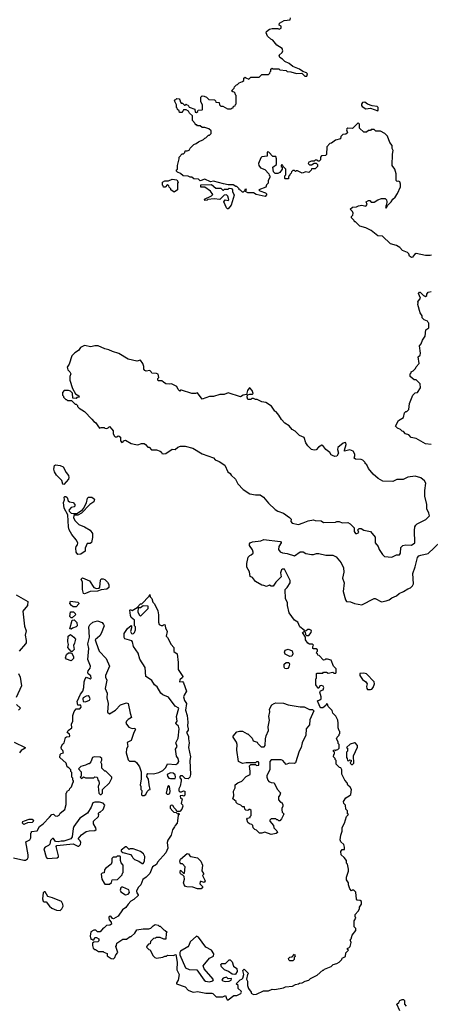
# Model space of a CAD drawing. Extents: x 1861455 to 2058065, y 200073 to 437907.
# Tile 406 of 574: x 2028302 to 2032696, y 290894 to 301435. Entities that reach past the tile are written whole.
import ezdxf

# ---------------------------------------------------------------- set-up
doc = ezdxf.new("R2010")
doc.units = 0

msp = doc.modelspace()

# ---------------------------------------------------------------- linework, layer by layer
at = {"layer": '0CON05XD'}
for points in [[(2031045, 299970), (2031012, 299972), (2030968, 300018), (2030955, 300020), (2030950, 300015), (2030950, 299975), (2030894, 299966), (2030882, 299955), (2030858, 299895), (2030862, 299875), (2030880, 299850), (2030925, 299832), (2030970, 299785), (2030972, 299772), (2030980, 299765), (2030980, 299745), (2030960, 299715), (2030960, 299685), (2030942, 299668), (2030938, 299642), (2030860, 299615), (2030873, 299603), (2030932, 299582), (2030945, 299570), (2030945, 299560), (2030928, 299542), (2030833, 299563), (2030805, 299580), (2030743, 299583), (2030720, 299595), (2030722, 299608), (2030730, 299615), (2030725, 299620), (2030712, 299618), (2030708, 299602), (2030695, 299590), (2030685, 299590), (2030665, 299610), (2030650, 299615), (2030650, 299625), (2030625, 299650), (2030615, 299650), (2030587, 299667), (2030535, 299668), (2030485, 299677), (2030376, 299706), (2030345, 299700), (2030285, 299726), (2030235, 299710), (2030217, 299727), (2030165, 299730), (2030145, 299750), (2030125, 299750), (2030105, 299760), (2030053, 299763), (2030025, 299790), (2029992, 299802), (2029980, 299815), (2029982, 299828), (2029990, 299835), (2029990, 299875), (2030010, 299945), (2030010, 299965), (2030042, 299998), (2030055, 300000), (2030070, 300015), (2030075, 300030), (2030095, 300030), (2030115, 300040), (2030125, 300060), (2030165, 300100), (2030192, 300108), (2030215, 300128), (2030268, 300152), (2030282, 300168), (2030295, 300170), (2030322, 300198), (2030335, 300200), (2030350, 300215), (2030350, 300245), (2030327, 300267), (2030285, 300280), (2030255, 300280), (2030235, 300300), (2030205, 300300), (2030198, 300308), (2030185, 300310), (2030180, 300325), (2030150, 300355), (2030150, 300405), (2030118, 300435), (2030110, 300455), (2030085, 300470), (2030055, 300470), (2030050, 300455), (2030037, 300443), (2030012, 300442), (2030008, 300458), (2029992, 300472), (2029988, 300488), (2029980, 300495), (2029980, 300525), (2029960, 300565), (2029962, 300578), (2029975, 300580), (2029985, 300590), (2030008, 300588), (2030017, 300577), (2030022, 300552), (2030032, 300542), (2030045, 300540), (2030065, 300520), (2030075, 300520), (2030085, 300530), (2030092, 300522), (2030105, 300520), (2030115, 300500), (2030178, 300478), (2030180, 300445), (2030195, 300440), (2030208, 300452), (2030212, 300468), (2030255, 300470), (2030260, 300475), (2030260, 300525), (2030240, 300555), (2030240, 300605), (2030255, 300620), (2030277, 300617), (2030300, 300605), (2030325, 300580), (2030388, 300578), (2030398, 300568), (2030402, 300552), (2030438, 300548), (2030440, 300525), (2030455, 300510), (2030475, 300510), (2030525, 300480), (2030565, 300480), (2030572, 300488), (2030588, 300492), (2030592, 300508), (2030608, 300512), (2030612, 300528), (2030620, 300535), (2030620, 300625), (2030612, 300632), (2030608, 300648), (2030598, 300658), (2030582, 300662), (2030570, 300675), (2030598, 300702), (2030602, 300718), (2030622, 300738), (2030635, 300740), (2030652, 300758), (2030688, 300772), (2030700, 300785), (2030702, 300808), (2030715, 300820), (2030722, 300812), (2030755, 300800), (2030775, 300820), (2030865, 300820), (2030895, 300850), (2030965, 300850), (2030978, 300862), (2030982, 300878), (2030990, 300885), (2030990, 300905), (2031003, 300917), (2031015, 300910), (2031075, 300910), (2031088, 300898), (2031155, 300890), (2031165, 300882), (2031205, 300878), (2031265, 300858), (2031322, 300862), (2031355, 300830), (2031375, 300832), (2031382, 300855), (2031372, 300865), (2031331, 300881), (2031296, 300906), (2031225, 300933), (2031186, 300966), (2031139, 300989), (2031115, 301012), (2031085, 301030), (2031080, 301055), (2031110, 301085), (2031117, 301103), (2031110, 301125), (2031054, 301164), (2031010, 301215), (2030990, 301225), (2030955, 301260), (2030940, 301295), (2030945, 301310), (2030975, 301332), (2031005, 301340), (2031065, 301340), (2031078, 301332), (2031100, 301345), (2031100, 301365), (2031080, 301375), (2031082, 301398), (2031133, 301427), (2031198, 301432), (2031200, 301455)], [(2032135, 300460), (2032140, 300465), (2032140, 300495), (2032127, 300507), (2032073, 300513), (2032025, 300530), (2031995, 300551), (2031972, 300548), (2031960, 300530), (2031959, 300515), (2031966, 300505), (2032005, 300480), (2032055, 300488), (2032135, 300460)], [(2032710, 298915), (2032695, 298910), (2032645, 298912), (2032545, 298932), (2032527, 298923), (2032506, 298894), (2032495, 298888), (2032474, 298904), (2032465, 298930), (2032453, 298943), (2032400, 298965), (2032370, 298995), (2032335, 299018), (2032270, 299035), (2032185, 299118), (2032135, 299122), (2032065, 299180), (2032005, 299208), (2031943, 299223), (2031895, 299270), (2031885, 299270), (2031880, 299285), (2031853, 299313), (2031853, 299327), (2031867, 299343), (2031870, 299365), (2031865, 299380), (2031840, 299405), (2031863, 299427), (2031905, 299430), (2031928, 299442), (2031965, 299448), (2032005, 299440), (2032020, 299455), (2032010, 299485), (2032035, 299498), (2032048, 299498), (2032065, 299480), (2032095, 299480), (2032135, 299508), (2032175, 299520), (2032215, 299520), (2032227, 299507), (2032230, 299485), (2032228, 299455), (2032218, 299435), (2032225, 299418), (2032242, 299448), (2032278, 299485), (2032295, 299512), (2032320, 299535), (2032345, 299573), (2032376, 299645), (2032378, 299675), (2032369, 299699), (2032355, 299708), (2032342, 299702), (2032330, 299715), (2032332, 299785), (2032318, 299835), (2032290, 299875), (2032292, 299995), (2032300, 300035), (2032290, 300055), (2032287, 300087), (2032265, 300120), (2032237, 300187), (2032210, 300215), (2032165, 300240), (2032115, 300240), (2032095, 300260), (2032065, 300260), (2032055, 300250), (2032035, 300250), (2032015, 300230), (2031985, 300230), (2031940, 300275), (2031940, 300315), (2031925, 300330), (2031865, 300270), (2031815, 300272), (2031805, 300268), (2031800, 300255), (2031810, 300225), (2031792, 300208), (2031760, 300205), (2031740, 300185), (2031735, 300160), (2031683, 300147), (2031638, 300112), (2031622, 300108), (2031590, 300075), (2031587, 299993), (2031575, 299980), (2031532, 299978), (2031520, 299965), (2031520, 299935), (2031508, 299922), (2031495, 299920), (2031485, 299930), (2031465, 299930), (2031455, 299920), (2031425, 299922), (2031395, 299910), (2031390, 299895), (2031405, 299880), (2031425, 299880), (2031455, 299900), (2031475, 299900), (2031490, 299885), (2031490, 299865), (2031465, 299840), (2031425, 299840), (2031420, 299825), (2031395, 299800), (2031365, 299808), (2031325, 299792), (2031277, 299817), (2031262, 299818), (2031255, 299810), (2031245, 299820), (2031225, 299820), (2031210, 299805), (2031208, 299792), (2031192, 299778), (2031188, 299762), (2031180, 299755), (2031178, 299732), (2031145, 299730), (2031140, 299735), (2031140, 299765), (2031150, 299775), (2031150, 299835), (2031122, 299862), (2031118, 299878), (2031105, 299880), (2031100, 299875), (2031100, 299865), (2031110, 299855), (2031110, 299835), (2031085, 299800), (2031065, 299790), (2031035, 299790), (2031018, 299808), (2031013, 299857), (2031050, 299885), (2031052, 299945), (2031045, 299970)], [(2029955, 299590), (2029920, 299615), (2029920, 299625), (2029902, 299642), (2029898, 299658), (2029885, 299670), (2029858, 299642), (2029842, 299642), (2029838, 299658), (2029830, 299665), (2029830, 299695), (2029855, 299710), (2029895, 299710), (2029935, 299727), (2029985, 299720), (2029998, 299695), (2029990, 299685), (2029990, 299615), (2029955, 299590)], [(2030535, 299410), (2030525, 299410), (2030515, 299420), (2030488, 299485), (2030503, 299507), (2030535, 299500), (2030540, 299505), (2030530, 299545), (2030515, 299560), (2030490, 299555), (2030445, 299510), (2030385, 299518), (2030315, 299510), (2030307, 299503), (2030285, 299500), (2030280, 299515), (2030355, 299548), (2030368, 299565), (2030345, 299598), (2030285, 299642), (2030242, 299642), (2030242, 299668), (2030355, 299670), (2030403, 299633), (2030455, 299630), (2030475, 299610), (2030485, 299610), (2030495, 299620), (2030535, 299620), (2030545, 299630), (2030568, 299628), (2030580, 299615), (2030580, 299595), (2030598, 299555), (2030565, 299450), (2030535, 299410)], [(2032705, 296887), (2032644, 296894), (2032545, 296950), (2032493, 296963), (2032465, 296990), (2032432, 297002), (2032408, 297028), (2032395, 297030), (2032377, 297047), (2032345, 297062), (2032324, 297084), (2032357, 297143), (2032410, 297175), (2032420, 297225), (2032435, 297240), (2032445, 297240), (2032467, 297263), (2032473, 297327), (2032510, 297415), (2032535, 297440), (2032560, 297445), (2032590, 297495), (2032588, 297538), (2032545, 297580), (2032525, 297580), (2032480, 297615), (2032480, 297645), (2032490, 297655), (2032490, 297665), (2032513, 297677), (2032538, 297702), (2032545, 297720), (2032578, 297755), (2032568, 297825), (2032588, 297845), (2032592, 297865), (2032580, 297945), (2032600, 297965), (2032612, 298005), (2032642, 298048), (2032650, 298115), (2032680, 298135), (2032680, 298185), (2032672, 298192), (2032668, 298208), (2032632, 298222), (2032610, 298245), (2032610, 298265), (2032588, 298298), (2032562, 298385), (2032568, 298405), (2032562, 298415), (2032592, 298455), (2032570, 298505), (2032582, 298518), (2032588, 298518), (2032622, 298482), (2032635, 298480), (2032645, 298470), (2032658, 298482), (2032660, 298495), (2032675, 298518), (2032707, 298527)], [(2032285, 295682), (2032333, 295707), (2032368, 295705), (2032378, 295725), (2032380, 295785), (2032403, 295807), (2032435, 295812), (2032495, 295808), (2032530, 295835), (2032528, 295965), (2032532, 296005), (2032542, 296025), (2032555, 296038), (2032650, 296085), (2032687, 296123), (2032682, 296152), (2032658, 296198), (2032658, 296245), (2032637, 296335), (2032637, 296395), (2032648, 296475), (2032635, 296500), (2032595, 296532), (2032535, 296547), (2032455, 296538), (2032405, 296512), (2032338, 296512), (2032295, 296492), (2032190, 296495), (2032140, 296525), (2032085, 296570), (2032035, 296630), (2032018, 296668), (2032000, 296685), (2032000, 296695), (2031975, 296720), (2031955, 296728), (2031895, 296730), (2031882, 296742), (2031890, 296765), (2031889, 296785), (2031870, 296815), (2031835, 296830), (2031780, 296815), (2031778, 296825), (2031796, 296886), (2031794, 296904), (2031787, 296907), (2031765, 296901), (2031708, 296855), (2031704, 296835), (2031714, 296795), (2031695, 296763), (2031675, 296760), (2031649, 296769), (2031635, 296778), (2031620, 296800), (2031577, 296835), (2031546, 296876), (2031535, 296881), (2031501, 296859), (2031475, 296830), (2031455, 296828), (2031424, 296834), (2031385, 296872), (2031363, 296905), (2031345, 296962), (2031298, 296985), (2031249, 297029), (2031217, 297047), (2031186, 297086), (2031140, 297115), (2031104, 297154), (2031075, 297200), (2031046, 297236), (2031034, 297244), (2030996, 297296), (2030935, 297338), (2030893, 297343), (2030845, 297370), (2030825, 297370), (2030805, 297380), (2030785, 297380), (2030775, 297370), (2030745, 297370), (2030738, 297395), (2030742, 297418), (2030764, 297426), (2030793, 297427), (2030802, 297435), (2030789, 297465), (2030765, 297493), (2030758, 297492), (2030741, 297465), (2030728, 297422), (2030695, 297414), (2030665, 297397), (2030535, 297440), (2030489, 297421), (2030445, 297422), (2030375, 297402), (2030335, 297402), (2030255, 297372), (2030205, 297440), (2030183, 297433), (2030145, 297432), (2030035, 297470), (2030025, 297470), (2030015, 297460), (2030000, 297475), (2029985, 297510), (2029927, 297537), (2029905, 297532), (2029868, 297538), (2029843, 297553), (2029825, 297570), (2029785, 297570), (2029780, 297575), (2029780, 297595), (2029790, 297605), (2029785, 297640), (2029765, 297648), (2029715, 297650), (2029710, 297665), (2029695, 297680), (2029655, 297672), (2029641, 297681), (2029632, 297695), (2029632, 297722), (2029620, 297755), (2029595, 297790), (2029555, 297778), (2029465, 297802), (2029365, 297862), (2029295, 297882), (2029255, 297902), (2029215, 297910), (2029143, 297943), (2029105, 297943), (2029065, 297932), (2028996, 297946), (2028953, 297925), (2028930, 297895), (2028892, 297868), (2028860, 297835), (2028832, 297748), (2028810, 297715), (2028816, 297686), (2028838, 297665), (2028848, 297645), (2028840, 297615), (2028840, 297575), (2028866, 297486), (2028900, 297430), (2028935, 297408), (2028940, 297395), (2028915, 297390), (2028905, 297380), (2028872, 297382), (2028868, 297438), (2028845, 297460), (2028825, 297467), (2028780, 297465), (2028760, 297445), (2028760, 297415), (2028770, 297405), (2028770, 297395), (2028795, 297370), (2028805, 297370), (2028815, 297360), (2028858, 297358), (2028895, 297320), (2028905, 297320), (2028920, 297305), (2028920, 297295), (2028940, 297275), (2028995, 297240), (2029075, 297160), (2029095, 297132), (2029113, 297123), (2029155, 297062), (2029175, 297070), (2029205, 297070), (2029213, 297063), (2029235, 297060), (2029250, 297065), (2029265, 297080), (2029288, 297052), (2029302, 297032), (2029302, 297005), (2029315, 296980), (2029325, 296970), (2029345, 296970), (2029355, 296980), (2029368, 296978), (2029380, 296965), (2029380, 296925), (2029395, 296910), (2029410, 296915), (2029412, 296928), (2029435, 296932), (2029495, 296899), (2029545, 296887), (2029565, 296883), (2029605, 296898), (2029635, 296897), (2029649, 296889), (2029675, 296860), (2029688, 296858), (2029712, 296832), (2029765, 296830), (2029807, 296817), (2029820, 296805), (2029825, 296790), (2029845, 296788), (2029865, 296790), (2029934, 296836), (2029966, 296834), (2029993, 296857), (2030025, 296868), (2030075, 296870), (2030155, 296847), (2030255, 296787), (2030375, 296746), (2030395, 296723), (2030436, 296706), (2030498, 296665), (2030530, 296595), (2030556, 296576), (2030565, 296560), (2030612, 296515), (2030638, 296465), (2030694, 296404), (2030765, 296358), (2030825, 296348), (2030875, 296347), (2030912, 296325), (2030965, 296258), (2031035, 296190), (2031065, 296173), (2031125, 296153), (2031190, 296105), (2031207, 296087), (2031203, 296063), (2031220, 296045), (2031285, 296031), (2031335, 296048), (2031391, 296069), (2031445, 296080), (2031465, 296072), (2031529, 296069), (2031555, 296052), (2031683, 296057), (2031695, 296062), (2031722, 296062), (2031755, 296050), (2031815, 296053), (2031839, 296039), (2031880, 295995), (2031881, 295955), (2031895, 295936), (2031910, 295935), (2031930, 295945), (2031920, 295975), (2031935, 295988), (2031957, 295987), (2031985, 295970), (2032056, 295956), (2032106, 295896), (2032106, 295835), (2032140, 295795), (2032150, 295765), (2032185, 295710), (2032208, 295688), (2032285, 295682)], [(2028775, 296460), (2028763, 296463), (2028753, 296503), (2028695, 296560), (2028674, 296595), (2028667, 296625), (2028676, 296664), (2028685, 296670), (2028735, 296662), (2028767, 296647), (2028798, 296588), (2028824, 296554), (2028829, 296535), (2028824, 296515), (2028775, 296460)], [(2028925, 295710), (2028906, 295735), (2028904, 295776), (2028908, 295795), (2028922, 295815), (2028923, 295835), (2028908, 295868), (2028862, 295925), (2028833, 295975), (2028823, 296005), (2028818, 296135), (2028778, 296205), (2028773, 296265), (2028782, 296295), (2028780, 296325), (2028785, 296330), (2028795, 296330), (2028809, 296319), (2028822, 296285), (2028834, 296274), (2028876, 296266), (2028891, 296245), (2028892, 296228), (2028885, 296220), (2028855, 296212), (2028830, 296185), (2028832, 296172), (2028852, 296152), (2028875, 296148), (2028915, 296150), (2028973, 296187), (2028987, 296203), (2029017, 296263), (2029028, 296312), (2029040, 296325), (2029075, 296322), (2029102, 296302), (2029095, 296272), (2029054, 296246), (2028965, 296152), (2028925, 296132), (2028885, 296130), (2028882, 296122), (2028880, 296105), (2028892, 296075), (2028935, 296032), (2028995, 296007), (2029055, 295970), (2029081, 295935), (2029082, 295892), (2029072, 295838), (2029055, 295827), (2029024, 295826), (2029003, 295777), (2029002, 295745), (2028955, 295713), (2028925, 295710)], [(2031513, 294083), (2031488, 294142), (2031516, 294154), (2031527, 294165), (2031529, 294185), (2031513, 294237), (2031521, 294249), (2031550, 294260), (2031558, 294285), (2031550, 294300), (2031532, 294308), (2031516, 294304), (2031505, 294280), (2031495, 294280), (2031473, 294313), (2031470, 294355), (2031473, 294377), (2031480, 294385), (2031480, 294435), (2031485, 294440), (2031545, 294440), (2031555, 294450), (2031585, 294450), (2031605, 294440), (2031655, 294450), (2031665, 294440), (2031685, 294440), (2031690, 294445), (2031690, 294485), (2031660, 294515), (2031635, 294578), (2031595, 294590), (2031575, 294590), (2031568, 294582), (2031555, 294580), (2031508, 294628), (2031492, 294632), (2031488, 294648), (2031480, 294655), (2031482, 294668), (2031490, 294675), (2031488, 294688), (2031475, 294700), (2031445, 294700), (2031440, 294705), (2031440, 294725), (2031448, 294738), (2031435, 294750), (2031405, 294750), (2031385, 294760), (2031360, 294795), (2031360, 294825), (2031330, 294875), (2031350, 294890), (2031348, 294898), (2031302, 294935), (2031280, 294985), (2031245, 295008), (2031187, 295085), (2031168, 295165), (2031167, 295195), (2031148, 295235), (2031142, 295335), (2031164, 295356), (2031198, 295405), (2031197, 295433), (2031135, 295553), (2031115, 295554), (2031103, 295545), (2031094, 295515), (2031099, 295471), (2031042, 295415), (2031015, 295370), (2030995, 295370), (2030975, 295380), (2030945, 295368), (2030915, 295378), (2030895, 295380), (2030825, 295422), (2030793, 295463), (2030770, 295475), (2030760, 295525), (2030733, 295573), (2030732, 295615), (2030748, 295682), (2030765, 295700), (2030780, 295705), (2030800, 295725), (2030802, 295735), (2030795, 295760), (2030763, 295805), (2030760, 295825), (2030768, 295835), (2030794, 295846), (2030883, 295857), (2030915, 295872), (2031089, 295849), (2031100, 295845), (2031100, 295835), (2031074, 295796), (2031071, 295765), (2031089, 295739), (2031115, 295726), (2031165, 295720), (2031245, 295697), (2031305, 295737), (2031335, 295738), (2031365, 295722), (2031425, 295708), (2031445, 295708), (2031479, 295721), (2031505, 295720), (2031577, 295703), (2031655, 295702), (2031690, 295685), (2031742, 295622), (2031766, 295566), (2031772, 295522), (2031758, 295458), (2031774, 295405), (2031764, 295315), (2031788, 295225), (2031799, 295205), (2031842, 295202), (2031885, 295186), (2031965, 295172), (2032095, 295240), (2032105, 295240), (2032175, 295202), (2032225, 295213), (2032255, 295223), (2032284, 295246), (2032334, 295266), (2032365, 295292), (2032408, 295312), (2032455, 295343), (2032486, 295354), (2032506, 295374), (2032517, 295395), (2032508, 295505), (2032534, 295576), (2032561, 295679), (2032575, 295694), (2032596, 295704), (2032675, 295722), (2032805, 295845)], [(2028995, 295288), (2028984, 295294), (2028974, 295335), (2028973, 295413), (2028962, 295445), (2028975, 295460), (2029048, 295428), (2029097, 295357), (2029125, 295347), (2029152, 295348), (2029161, 295359), (2029166, 295434), (2029175, 295451), (2029195, 295451), (2029215, 295442), (2029242, 295412), (2029257, 295387), (2029258, 295355), (2029235, 295338), (2029175, 295331), (2029135, 295318), (2029057, 295313), (2029005, 295292), (2028995, 295288)], [(2028265, 295277), (2028388, 295208), (2028387, 295163), (2028337, 295103), (2028354, 294944), (2028373, 294893), (2028361, 294845), (2028371, 294789), (2028370, 294765), (2028363, 294755), (2028297, 294675)], [(2029122, 294765), (2029154, 294674), (2029228, 294598), (2029263, 294515), (2029219, 294415), (2029219, 294395), (2029234, 294364), (2029216, 294275), (2029238, 294225), (2029236, 294175), (2029249, 294115), (2029242, 294022), (2029265, 294003), (2029326, 294044), (2029380, 294100), (2029445, 294122), (2029464, 294114), (2029485, 294010), (2029500, 293965), (2029465, 293942), (2029446, 293924), (2029440, 293905), (2029455, 293878), (2029472, 293862), (2029505, 293847), (2029535, 293852), (2029543, 293835), (2029523, 293805), (2029495, 293720), (2029453, 293697), (2029460, 293655), (2029445, 293630), (2029442, 293585), (2029465, 293510), (2029478, 293498), (2029536, 293496), (2029552, 293482), (2029584, 293435), (2029604, 293384), (2029603, 293303), (2029592, 293245), (2029600, 293225), (2029600, 293195), (2029610, 293185), (2029607, 293137), (2029615, 293130), (2029635, 293128), (2029651, 293139), (2029667, 293173), (2029685, 293190), (2029700, 293195), (2029687, 293245), (2029680, 293305), (2029664, 293334), (2029666, 293354), (2029674, 293365), (2029735, 293360), (2029790, 293375), (2029835, 293398), (2029865, 293428), (2029885, 293468), (2029975, 293463), (2029994, 293476), (2030004, 293495), (2029999, 293525), (2029981, 293551), (2029971, 293625), (2029987, 293655), (2029973, 293695), (2029998, 293742), (2030008, 293842), (2030002, 293872), (2029977, 293895), (2029974, 293905), (2029986, 293925), (2029981, 293975), (2030004, 294065), (2029965, 294086), (2029895, 294183), (2029835, 294206), (2029814, 294224), (2029772, 294292), (2029746, 294315), (2029715, 294361), (2029690, 294380), (2029653, 294405), (2029645, 294500), (2029589, 294589), (2029570, 294655), (2029520, 294725), (2029511, 294775), (2029502, 294785), (2029428, 294808), (2029422, 294822), (2029420, 294865), (2029455, 294917), (2029495, 294948), (2029500, 294945), (2029500, 294925), (2029490, 294885), (2029498, 294865), (2029505, 294860), (2029520, 294865), (2029530, 294875), (2029540, 294905), (2029540, 294935), (2029530, 294945), (2029530, 295005), (2029497, 295037), (2029488, 295055), (2029480, 295115), (2029485, 295120), (2029505, 295112), (2029558, 295142), (2029595, 295180), (2029608, 295182), (2029688, 295262), (2029695, 295280), (2029700, 295255), (2029717, 295237), (2029728, 295198), (2029745, 295180), (2029780, 295105), (2029788, 295065), (2029787, 294987), (2029795, 294960), (2029815, 294948), (2029832, 294948), (2029842, 294958), (2029855, 294960), (2029863, 294923), (2029880, 294885), (2029870, 294835), (2029885, 294820), (2029922, 294745), (2029952, 294715), (2029952, 294672), (2029986, 294646), (2029998, 294552), (2029997, 294477), (2030047, 294405), (2030045, 294392), (2030015, 294368), (2030014, 294345), (2030045, 294350), (2030057, 294337), (2030086, 294245), (2030061, 294205), (2030056, 294185), (2030065, 294148), (2030087, 294115), (2030078, 294045), (2030093, 293985), (2030102, 293915), (2030097, 293875), (2030107, 293845), (2030105, 293830), (2030088, 293805), (2030110, 293765), (2030108, 293735), (2030117, 293695), (2030110, 293645), (2030132, 293545), (2030123, 293505), (2030130, 293355), (2030124, 293326), (2030105, 293308), (2030073, 293313), (2030045, 293340), (2030025, 293340), (2030012, 293325), (2030030, 293300), (2030032, 293285), (2030020, 293230), (2030005, 293200), (2030005, 293180), (2030015, 293168), (2030035, 293168), (2030055, 293180), (2030068, 293175), (2030068, 293135), (2030058, 293122), (2030045, 293130), (2030020, 293125), (2030025, 293100), (2030040, 293095), (2030030, 293045), (2030045, 293030), (2030048, 293015), (2030037, 292983), (2030015, 292960), (2029985, 292960), (2029978, 292978), (2029957, 292997), (2029943, 293023), (2029925, 293026), (2029912, 293015), (2029914, 292994), (2029942, 292962), (2029953, 292953), (2029978, 292948), (2029995, 292930), (2030005, 292940), (2030010, 292935), (2030010, 292925), (2030000, 292915), (2029987, 292835), (2029965, 292810), (2029960, 292795), (2029937, 292763), (2029922, 292705), (2029888, 292652), (2029881, 292625), (2029887, 292565), (2029867, 292515), (2029777, 292415), (2029768, 292392), (2029722, 292365), (2029696, 292294), (2029656, 292255), (2029620, 292230), (2029598, 292172), (2029572, 292145), (2029554, 292106), (2029556, 292086), (2029572, 292065), (2029569, 292061), (2029525, 292017), (2029492, 291998), (2029462, 291968), (2029438, 291932), (2029404, 291905), (2029355, 291837), (2029305, 291811), (2029295, 291813), (2029277, 291837), (2029261, 291835), (2029257, 291825), (2029261, 291800), (2029282, 291775), (2029286, 291754), (2029267, 291743), (2029232, 291738), (2029208, 291712), (2029195, 291710), (2029165, 291672), (2029135, 291670), (2029117, 291687), (2029095, 291689), (2029065, 291672), (2029058, 291625), (2029065, 291590), (2029075, 291590), (2029085, 291580), (2029098, 291592), (2029105, 291610), (2029125, 291610), (2029150, 291595), (2029150, 291575), (2029138, 291562), (2029095, 291560), (2029082, 291548), (2029080, 291525), (2029090, 291495), (2029105, 291480), (2029115, 291480), (2029145, 291460), (2029195, 291460), (2029202, 291452), (2029238, 291438), (2029240, 291415), (2029280, 291385), (2029305, 291380), (2029320, 291395), (2029330, 291425), (2029352, 291448), (2029330, 291515), (2029340, 291525), (2029342, 291548), (2029405, 291590), (2029445, 291590), (2029485, 291620), (2029495, 291620), (2029533, 291657), (2029555, 291692), (2029625, 291702), (2029685, 291702), (2029705, 291710), (2029730, 291735), (2029753, 291747), (2029785, 291740), (2029795, 291730), (2029805, 291730), (2029845, 291690), (2029860, 291685), (2029880, 291665), (2029870, 291655), (2029868, 291592), (2029845, 291590), (2029805, 291610), (2029765, 291610), (2029757, 291603), (2029735, 291600), (2029702, 291568), (2029698, 291542), (2029682, 291538), (2029662, 291518), (2029660, 291505), (2029685, 291480), (2029698, 291478), (2029727, 291417), (2029750, 291395), (2029765, 291390), (2029835, 291400), (2029855, 291410), (2029875, 291410), (2029885, 291420), (2029945, 291418), (2029975, 291427), (2029988, 291345), (2029985, 291265), (2030008, 291215), (2029997, 291153), (2029980, 291125), (2029980, 291115), (2030075, 291082), (2030106, 291046), (2030147, 291027), (2030165, 291024), (2030205, 291031), (2030295, 291013), (2030360, 291015), (2030371, 291011), (2030405, 290974), (2030453, 290973), (2030476, 290974), (2030505, 290988), (2030514, 290955), (2030524, 290944), (2030535, 290941), (2030593, 290987), (2030625, 290988), (2030670, 291010), (2030677, 291025), (2030673, 291035), (2030640, 291065), (2030640, 291095), (2030620, 291115), (2030662, 291158), (2030678, 291162), (2030690, 291175), (2030700, 291215), (2030690, 291255), (2030705, 291270), (2030750, 291225), (2030740, 291215), (2030730, 291165), (2030742, 291142), (2030742, 291095), (2030752, 291065), (2030780, 291025), (2030780, 291015), (2030805, 291000), (2030837, 291003), (2030913, 291037), (2030965, 291040), (2031005, 291058), (2031033, 291053), (2031125, 291070), (2031148, 291082), (2031222, 291088), (2031255, 291108), (2031285, 291112), (2031298, 291122), (2031327, 291123), (2031358, 291142), (2031395, 291152), (2031415, 291172), (2031485, 291208), (2031545, 291260), (2031555, 291260), (2031565, 291270), (2031635, 291300), (2031658, 291322), (2031695, 291330), (2031720, 291345), (2031750, 291375), (2031755, 291390), (2031790, 291405), (2031793, 291447), (2031820, 291475), (2031812, 291482), (2031810, 291495), (2031825, 291500), (2031840, 291515), (2031850, 291555), (2031840, 291585), (2031850, 291595), (2031860, 291635), (2031900, 291685), (2031900, 291705), (2031880, 291725), (2031882, 291775), (2031883, 291787), (2031900, 291815), (2031892, 291835), (2031893, 291857), (2031925, 291890), (2031940, 291915), (2031940, 291935), (2031960, 291965), (2031960, 291995), (2031947, 292007), (2031915, 292010), (2031905, 292020), (2031900, 292095), (2031877, 292117), (2031863, 292117), (2031855, 292110), (2031835, 292130), (2031820, 292175), (2031820, 292195), (2031798, 292228), (2031798, 292255), (2031822, 292318), (2031822, 292342), (2031810, 292395), (2031800, 292405), (2031800, 292435), (2031776, 292466), (2031742, 292495), (2031738, 292532), (2031755, 292550), (2031778, 292552), (2031780, 292575), (2031770, 292605), (2031740, 292635), (2031732, 292655), (2031738, 292705), (2031753, 292747), (2031753, 292787), (2031778, 292835), (2031800, 292905), (2031820, 292925), (2031812, 292932), (2031810, 292965), (2031793, 292983), (2031790, 293025), (2031770, 293045), (2031768, 293065), (2031794, 293106), (2031830, 293125), (2031845, 293140), (2031853, 293193), (2031839, 293219), (2031815, 293240), (2031806, 293266), (2031783, 293295), (2031748, 293358), (2031750, 293405), (2031740, 293425), (2031725, 293430), (2031690, 293465), (2031690, 293505), (2031680, 293515), (2031680, 293525), (2031660, 293545), (2031663, 293567), (2031670, 293575), (2031670, 293595), (2031662, 293602), (2031660, 293615), (2031675, 293620), (2031685, 293610), (2031692, 293618), (2031708, 293622), (2031720, 293635), (2031720, 293675), (2031710, 293685), (2031710, 293705), (2031692, 293735), (2031700, 293755), (2031720, 293775), (2031722, 293788), (2031730, 293795), (2031730, 293815), (2031722, 293822), (2031710, 293855), (2031712, 293905), (2031707, 293937), (2031685, 293980), (2031652, 294012), (2031648, 294038), (2031602, 294082), (2031598, 294108), (2031585, 294110), (2031578, 294092), (2031545, 294070), (2031525, 294070), (2031513, 294083)], [(2028905, 295150), (2028875, 295150), (2028858, 295165), (2028838, 295185), (2028845, 295210), (2028925, 295200), (2028935, 295190), (2028935, 295180), (2028905, 295150)], [(2029595, 295050), (2029678, 295132), (2029678, 295158), (2029625, 295160), (2029595, 295140), (2029572, 295138), (2029568, 295095), (2029580, 295065), (2029595, 295050)], [(2028865, 295030), (2028855, 295030), (2028840, 295045), (2028845, 295097), (2028877, 295097), (2028897, 295077), (2028900, 295065), (2028865, 295030)], [(2028235, 292462), (2028345, 292436), (2028365, 292439), (2028385, 292453), (2028392, 292465), (2028394, 292495), (2028368, 292632), (2028412, 292655), (2028422, 292675), (2028420, 292725), (2028430, 292735), (2028430, 292745), (2028488, 292752), (2028513, 292797), (2028553, 292827), (2028623, 292897), (2028645, 292928), (2028665, 292930), (2028683, 292913), (2028705, 292910), (2028725, 292920), (2028735, 292940), (2028785, 292980), (2028800, 293035), (2028800, 293155), (2028808, 293162), (2028810, 293175), (2028835, 293190), (2028840, 293205), (2028857, 293223), (2028870, 293265), (2028880, 293275), (2028878, 293288), (2028870, 293295), (2028870, 293315), (2028860, 293325), (2028860, 293375), (2028850, 293385), (2028850, 293405), (2028830, 293425), (2028810, 293435), (2028800, 293475), (2028732, 293535), (2028735, 293570), (2028745, 293580), (2028772, 293588), (2028765, 293610), (2028750, 293625), (2028748, 293645), (2028752, 293665), (2028765, 293678), (2028778, 293695), (2028791, 293749), (2028802, 293758), (2028835, 293762), (2028840, 293770), (2028837, 293787), (2028812, 293805), (2028820, 293825), (2028860, 293855), (2028858, 293895), (2028872, 293925), (2028871, 293985), (2028885, 294028), (2028905, 294057), (2028945, 294057), (2028959, 294075), (2028955, 294096), (2028925, 294098), (2028918, 294135), (2028954, 294215), (2028977, 294245), (2028989, 294285), (2028992, 294345), (2029002, 294378), (2029017, 294397), (2029055, 294379), (2029066, 294385), (2029065, 294410), (2029034, 294434), (2029031, 294445), (2029034, 294465), (2029056, 294494), (2029061, 294515), (2029032, 294585), (2029044, 294705), (2029032, 294755), (2029049, 294825), (2029043, 294937), (2029054, 294956), (2029086, 294984), (2029135, 294998), (2029185, 294982), (2029201, 294961), (2029207, 294945), (2029176, 294864), (2029160, 294840), (2029110, 294795), (2029122, 294765)], [(2028855, 294910), (2028840, 294915), (2028863, 295007), (2028885, 295010), (2028915, 294980), (2028917, 294945), (2028906, 294934), (2028868, 294922), (2028855, 294910)], [(2028865, 294670), (2028852, 294672), (2028818, 294715), (2028824, 294745), (2028816, 294775), (2028821, 294835), (2028845, 294852), (2028883, 294825), (2028898, 294805), (2028889, 294761), (2028878, 294735), (2028886, 294694), (2028865, 294670)], [(2031372, 294842), (2031395, 294842), (2031423, 294875), (2031426, 294895), (2031405, 294907), (2031385, 294908), (2031368, 294892), (2031350, 294890), (2031350, 294885), (2031358, 294878), (2031360, 294855), (2031372, 294842)], [(2028855, 294572), (2028805, 294590), (2028792, 294605), (2028805, 294640), (2028825, 294658), (2028858, 294658), (2028877, 294617), (2028880, 294595), (2028855, 294572)], [(2031195, 294617), (2031145, 294641), (2031136, 294665), (2031145, 294685), (2031175, 294698), (2031220, 294680), (2031226, 294645), (2031215, 294622), (2031195, 294617)], [(2031155, 294484), (2031141, 294491), (2031131, 294505), (2031133, 294535), (2031155, 294554), (2031183, 294553), (2031190, 294535), (2031183, 294507), (2031171, 294489), (2031155, 294484)], [(2028291, 294435), (2028306, 294395), (2028322, 294305), (2028265, 294180)], [(2032055, 294264), (2032071, 294269), (2032084, 294285), (2032101, 294325), (2032097, 294347), (2032012, 294432), (2031985, 294440), (2031944, 294436), (2031943, 294415), (2031970, 294370), (2032006, 294345), (2032021, 294325), (2032012, 294295), (2032016, 294276), (2032026, 294266), (2032055, 294264)], [(2029005, 294132), (2029050, 294150), (2029055, 294165), (2029045, 294190), (2029035, 294196), (2029015, 294194), (2028983, 294175), (2028979, 294165), (2028983, 294135), (2029005, 294132)], [(2028270, 294105), (2028310, 294065), (2028290, 294045)], [(2030995, 292713), (2030925, 292738), (2030895, 292728), (2030868, 292728), (2030835, 292760), (2030820, 292765), (2030800, 292785), (2030798, 292808), (2030785, 292820), (2030760, 292825), (2030745, 292840), (2030732, 292875), (2030742, 292888), (2030770, 292895), (2030770, 292905), (2030780, 292915), (2030778, 292968), (2030765, 292980), (2030755, 292980), (2030745, 292970), (2030722, 292972), (2030710, 292985), (2030708, 293008), (2030685, 293010), (2030668, 293028), (2030635, 293040), (2030620, 293055), (2030620, 293065), (2030583, 293093), (2030594, 293126), (2030590, 293175), (2030609, 293211), (2030610, 293245), (2030638, 293265), (2030678, 293282), (2030725, 293333), (2030768, 293355), (2030770, 293385), (2030762, 293448), (2030775, 293460), (2030825, 293460), (2030835, 293450), (2030860, 293455), (2030860, 293485), (2030855, 293490), (2030835, 293490), (2030825, 293480), (2030725, 293480), (2030685, 293472), (2030643, 293495), (2030626, 293615), (2030631, 293675), (2030621, 293701), (2030587, 293755), (2030588, 293765), (2030625, 293812), (2030655, 293820), (2030687, 293817), (2030735, 293790), (2030745, 293790), (2030790, 293745), (2030800, 293715), (2030845, 293700), (2030850, 293685), (2030885, 293650), (2030918, 293652), (2030930, 293665), (2030932, 293735), (2030941, 293769), (2030964, 293825), (2030960, 293865), (2030974, 293935), (2030967, 293975), (2030979, 294025), (2030974, 294055), (2031000, 294100), (2031024, 294116), (2031045, 294121), (2031125, 294118), (2031175, 294100), (2031305, 294079), (2031345, 294080), (2031405, 294052), (2031435, 294050), (2031450, 294035), (2031409, 293941), (2031402, 293885), (2031369, 293845), (2031363, 293775), (2031325, 293695), (2031316, 293645), (2031293, 293605), (2031255, 293480), (2031245, 293474), (2031185, 293477), (2031155, 293460), (2031120, 293505), (2031102, 293512), (2030995, 293510), (2030980, 293495), (2030980, 293405), (2030948, 293345), (2030947, 293325), (2030957, 293295), (2030970, 293280), (2030995, 293269), (2031026, 293265), (2031056, 293196), (2031095, 293160), (2031088, 293135), (2031073, 293117), (2031072, 293085), (2031095, 293060), (2031105, 293060), (2031118, 293035), (2031120, 293015), (2031108, 292992), (2031108, 292975), (2031113, 292953), (2031130, 292935), (2031127, 292923), (2031105, 292880), (2031085, 292860), (2031075, 292860), (2031065, 292870), (2031055, 292870), (2031045, 292880), (2030995, 292880), (2030980, 292865), (2030980, 292855), (2031017, 292807), (2031023, 292783), (2031055, 292750), (2031060, 292735), (2031047, 292723), (2030995, 292713)], [(2028245, 293702), (2028360, 293645), (2028360, 293635), (2028317, 293613), (2028300, 293585)], [(2031865, 293460), (2031879, 293475), (2031873, 293555), (2031917, 293647), (2031916, 293666), (2031892, 293692), (2031885, 293693), (2031839, 293681), (2031800, 293645), (2031810, 293635), (2031810, 293605), (2031800, 293595), (2031800, 293535), (2031807, 293527), (2031810, 293505), (2031825, 293500), (2031835, 293510), (2031848, 293508), (2031850, 293495), (2031842, 293488), (2031840, 293475), (2031852, 293462), (2031865, 293460)], [(2029175, 293140), (2029190, 293155), (2029190, 293195), (2029263, 293267), (2029290, 293315), (2029290, 293325), (2029225, 293390), (2029215, 293390), (2029182, 293422), (2029182, 293465), (2029172, 293485), (2029182, 293508), (2029180, 293525), (2029165, 293540), (2029098, 293542), (2029082, 293535), (2029065, 293490), (2029045, 293470), (2029035, 293470), (2029007, 293453), (2028955, 293440), (2028930, 293415), (2028962, 293382), (2028960, 293335), (2028950, 293325), (2028965, 293310), (2028985, 293330), (2029005, 293320), (2029095, 293320), (2029105, 293330), (2029130, 293325), (2029142, 293292), (2029150, 293285), (2029152, 293255), (2029142, 293225), (2029150, 293155), (2029162, 293142), (2029175, 293140)], [(2029915, 293312), (2029965, 293313), (2029970, 293325), (2029965, 293350), (2029945, 293368), (2029915, 293371), (2029881, 293355), (2029884, 293335), (2029897, 293317), (2029915, 293312)], [(2029895, 293143), (2029908, 293152), (2029913, 293175), (2029906, 293225), (2029895, 293238), (2029885, 293220), (2029871, 293155), (2029880, 293145), (2029895, 293143)], [(2028597, 292457), (2028705, 292463), (2028717, 292473), (2028718, 292485), (2028692, 292585), (2028700, 292595), (2028875, 292614), (2028925, 292588), (2028935, 292588), (2028952, 292605), (2028957, 292625), (2028948, 292645), (2028928, 292665), (2028965, 292707), (2029015, 292746), (2029045, 292753), (2029106, 292754), (2029120, 292765), (2029117, 292785), (2029093, 292825), (2029093, 292855), (2029147, 292905), (2029148, 292928), (2029142, 292938), (2029155, 292950), (2029165, 292950), (2029195, 292980), (2029212, 293025), (2029196, 293046), (2029155, 293060), (2029105, 293060), (2029085, 293050), (2029068, 293005), (2029028, 292942), (2028945, 292888), (2028882, 292798), (2028873, 292775), (2028863, 292687), (2028850, 292665), (2028775, 292642), (2028745, 292642), (2028715, 292632), (2028685, 292638), (2028665, 292670), (2028652, 292668), (2028632, 292648), (2028625, 292610), (2028610, 292595), (2028574, 292576), (2028561, 292559), (2028585, 292470), (2028597, 292457)], [(2028345, 292820), (2028332, 292835), (2028335, 292850), (2028355, 292860), (2028405, 292878), (2028435, 292878), (2028450, 292865), (2028448, 292852), (2028435, 292840), (2028385, 292838), (2028355, 292822), (2028345, 292820)], [(2029625, 292402), (2029638, 292425), (2029640, 292475), (2029626, 292505), (2029595, 292529), (2029515, 292560), (2029485, 292560), (2029475, 292550), (2029445, 292580), (2029435, 292580), (2029390, 292545), (2029390, 292535), (2029405, 292520), (2029488, 292498), (2029507, 292477), (2029512, 292462), (2029530, 292445), (2029577, 292427), (2029613, 292403), (2029625, 292402)], [(2030245, 292130), (2030205, 292130), (2030155, 292148), (2030091, 292151), (2030077, 292157), (2030063, 292175), (2030057, 292195), (2030067, 292235), (2030062, 292262), (2030048, 292278), (2030025, 292290), (2030021, 292305), (2030025, 292330), (2030055, 292300), (2030065, 292300), (2030072, 292365), (2030045, 292400), (2030025, 292400), (2030017, 292425), (2030025, 292448), (2030095, 292508), (2030110, 292505), (2030124, 292484), (2030135, 292478), (2030205, 292464), (2030242, 292425), (2030258, 292385), (2030250, 292325), (2030270, 292295), (2030270, 292285), (2030260, 292275), (2030288, 292215), (2030275, 292200), (2030245, 292210), (2030232, 292208), (2030230, 292185), (2030260, 292155), (2030258, 292142), (2030245, 292130)], [(2029265, 292180), (2029285, 292200), (2029292, 292228), (2029348, 292232), (2029398, 292282), (2029402, 292298), (2029410, 292305), (2029410, 292385), (2029388, 292408), (2029380, 292435), (2029380, 292475), (2029375, 292480), (2029345, 292480), (2029335, 292470), (2029302, 292468), (2029290, 292455), (2029290, 292415), (2029280, 292395), (2029221, 292349), (2029210, 292335), (2029208, 292302), (2029185, 292300), (2029173, 292287), (2029182, 292235), (2029205, 292190), (2029215, 292180), (2029265, 292180)], [(2028735, 291900), (2028752, 291915), (2028766, 291944), (2028763, 291965), (2028749, 291995), (2028655, 292036), (2028605, 292050), (2028575, 292100), (2028565, 292100), (2028552, 292088), (2028548, 292025), (2028555, 292000), (2028565, 291992), (2028585, 291992), (2028623, 291945), (2028648, 291925), (2028696, 291904), (2028735, 291900)], [(2029435, 292068), (2029465, 292072), (2029477, 292093), (2029469, 292119), (2029405, 292149), (2029395, 292150), (2029385, 292142), (2029377, 292115), (2029385, 292098), (2029435, 292068)], [(2030335, 291134), (2030370, 291145), (2030376, 291155), (2030373, 291165), (2030276, 291275), (2030266, 291305), (2030335, 291388), (2030375, 291411), (2030381, 291435), (2030355, 291474), (2030295, 291506), (2030215, 291613), (2030195, 291624), (2030125, 291565), (2030113, 291525), (2030100, 291510), (2030025, 291465), (2030015, 291450), (2030016, 291425), (2030078, 291285), (2030117, 291267), (2030198, 291265), (2030275, 291153), (2030292, 291142), (2030335, 291134)], [(2030605, 291214), (2030575, 291217), (2030537, 291247), (2030493, 291265), (2030462, 291295), (2030455, 291320), (2030465, 291330), (2030505, 291330), (2030545, 291370), (2030555, 291370), (2030575, 291350), (2030591, 291301), (2030627, 291277), (2030628, 291245), (2030613, 291217), (2030605, 291214)], [(2031225, 291360), (2031195, 291360), (2031182, 291372), (2031180, 291385), (2031195, 291400), (2031218, 291402), (2031245, 291430), (2031250, 291405), (2031240, 291395), (2031240, 291375), (2031225, 291360)], [(2030505, 291139), (2030545, 291142), (2030565, 291154), (2030568, 291168), (2030565, 291172), (2030535, 291168), (2030515, 291186), (2030481, 291175), (2030464, 291155), (2030477, 291145), (2030505, 291139)], [(2032370, 290825), (2032340, 290895), (2032360, 290915), (2032370, 290935), (2032395, 290947), (2032410, 290945), (2032420, 290935), (2032420, 290895), (2032438, 290875)]]:
    msp.add_lwpolyline(points, dxfattribs=at)

doc.saveas('drawing.dxf')
